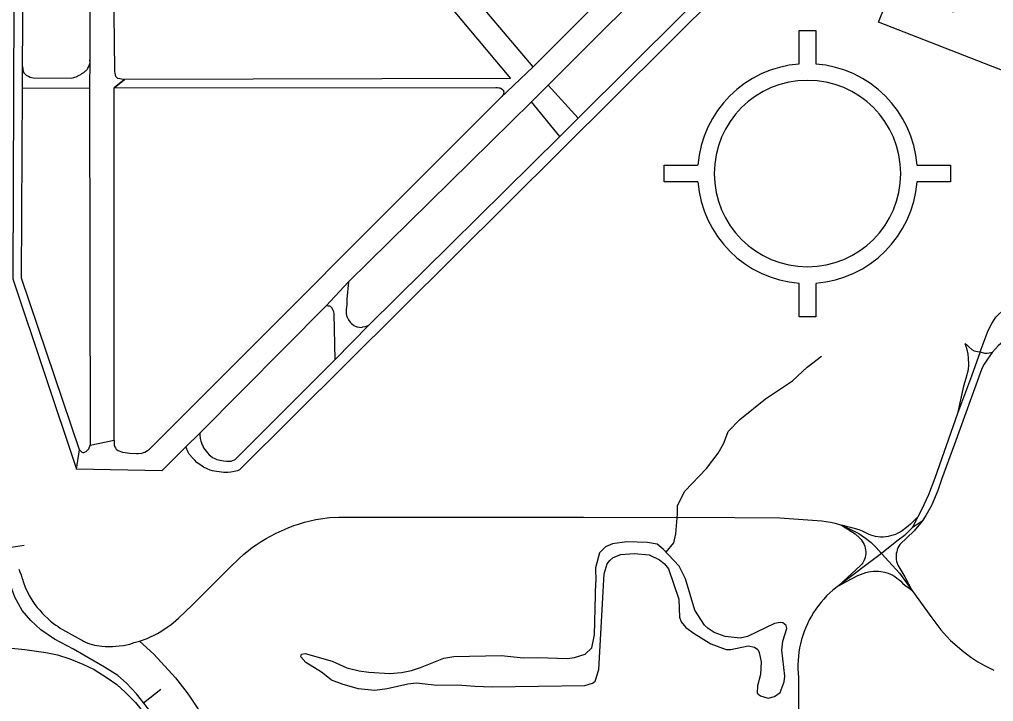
# Model space of a CAD drawing. Extents: x -19 to 366, y -4 to 359.
# Drawn here: x 157.059 to 158.168, y 189.516 to 190.292 of the extents above; entities that cross this region are included whole.
import ezdxf

# ---------------------------------------------------------------- set-up
doc = ezdxf.new("R2010")
doc.units = 0
for name, color, linetype in [('Level 33', 7, 'Continuous'), ('Level 35', 7, 'Continuous'), ('Level 40', 7, 'Continuous'), ('Level 57', 7, 'Continuous'), ('Level 60', 7, 'Continuous')]:
    doc.layers.add(name, color=color, linetype=linetype)

msp = doc.modelspace()

# ---------------------------------------------------------------- linework, layer by layer
at = {"layer": 'Level 33'}
for points in [[(158.1525, 189.9141), (158.1617, 189.9384), (158.1657, 189.9464), (158.1703, 189.9534), (158.1804, 189.9634), (158.2151, 189.9958), (158.2221, 190.0039), (158.2271, 190.0126), (158.2688, 190.1232), (158.2749, 190.1326), (158.2812, 190.1419), (158.2869, 190.1501), (158.2895, 190.1575), (158.2919, 190.1702), (158.2919, 190.1849), (158.2899, 190.1946), (158.2882, 190.2083), (158.2895, 190.2213), (158.2926, 190.2333), (158.3006, 190.2453), (158.3088, 190.2548)], [(158.2895, 190.2213), (158.2916, 190.2039), (158.2949, 190.1909), (158.2982, 190.1768), (158.2989, 190.1688), (158.2982, 190.1581), (158.2942, 190.1461), (158.2678, 190.0773), (158.2375, 189.9923), (158.2312, 189.9796), (158.224, 189.9694), (158.215, 189.9594), (158.1865, 189.9325), (158.1731, 189.9208), (158.1663, 189.9133), (158.1607, 189.9056), (158.1572, 189.9001), (158.1549, 189.8957), (158.1539, 189.8938)], [(158.1349, 189.9235), (158.1362, 189.9204), (158.1372, 189.9166), (158.1385, 189.9114), (158.139, 189.907), (158.1391, 189.8996), (158.1387, 189.8937), (158.1361, 189.8837), (158.1337, 189.875), (158.1269, 189.8438)], [(158.1349, 189.9235), (158.1368, 189.9225), (158.1398, 189.9196), (158.1429, 189.9168), (158.1457, 189.9154), (158.1474, 189.9148), (158.1496, 189.9144), (158.1525, 189.9141)], [(158.1525, 189.9141), (158.1425, 189.8863), (158.1269, 189.8438)], [(158.1525, 189.9141), (158.1574, 189.9126), (158.1606, 189.9126), (158.1629, 189.9129), (158.1667, 189.9137)], [(158.1539, 189.8938), (158.1234, 189.8089), (158.1087, 189.7686), (158.1044, 189.7563), (158.0975, 189.7399), (158.0969, 189.7385), (158.0907, 189.7277), (158.0866, 189.7215)], [(158.1269, 189.8438), (158.1009, 189.7704), (158.0937, 189.7513), (158.0885, 189.74), (158.0858, 189.7343), (158.0814, 189.7263)], [(157.196, 189.5849), (157.2044, 189.5877), (157.2163, 189.5933), (157.2201, 189.5956), (157.2273, 189.6005), (157.2319, 189.6038), (157.2343, 189.6058), (157.2403, 189.6111), (157.2556, 189.6257), (157.2889, 189.6589), (157.2985, 189.6687), (157.3084, 189.6782), (157.3146, 189.6837), (157.3198, 189.688), (157.3245, 189.6916), (157.3286, 189.6945), (157.3344, 189.6982), (157.34, 189.7016), (157.3442, 189.7039), (157.3514, 189.7076), (157.3583, 189.7108), (157.3649, 189.7137), (157.3715, 189.7163), (157.3766, 189.718), (157.3837, 189.7202), (157.3966, 189.7232), (157.4018, 189.7241), (157.4121, 189.7254), (157.4227, 189.726), (157.5092, 189.7259), (157.6066, 189.7258), (157.701, 189.7258)], [(157.701, 189.7258), (157.8733, 189.7257), (157.9245, 189.7251), (157.9722, 189.7216), (157.9821, 189.7202)], [(158.0814, 189.7263), (158.0731, 189.7179), (158.0686, 189.7141), (158.0637, 189.7104), (158.0613, 189.7089), (158.0588, 189.7075), (158.0561, 189.7063), (158.0534, 189.7053), (158.0506, 189.7045), (158.0478, 189.7039), (158.045, 189.7035), (158.0421, 189.7033), (158.0392, 189.7033), (158.0363, 189.7036), (158.0335, 189.704), (158.0307, 189.7047), (158.028, 189.7055), (158.0253, 189.7066), (158.0188, 189.7098), (158.0147, 189.7113), (158.008, 189.7132), (158.0019, 189.7147), (157.9947, 189.7167)], [(158.0814, 189.7263), (158.075, 189.7137)], [(157.9821, 189.7202), (157.9876, 189.719), (157.9947, 189.7167)], [(157.9947, 189.7167), (158.0101, 189.7068), (158.0155, 189.7018), (158.017, 189.7003), (158.0183, 189.6986), (158.0195, 189.6967), (158.0205, 189.6948), (158.0212, 189.6928), (158.0218, 189.6907), (158.0222, 189.6886), (158.0224, 189.6865), (158.0223, 189.6843), (158.0221, 189.6822), (158.0216, 189.68), (158.021, 189.678), (158.0201, 189.676), (158.0191, 189.6741), (158.0178, 189.6723), (158.0165, 189.6707), (157.9913, 189.6479)], [(157.9947, 189.7167), (158.0046, 189.7124), (158.0144, 189.7073), (158.0221, 189.7018), (158.0284, 189.6969), (158.0343, 189.6914), (158.0403, 189.6847)], [(158.075, 189.7137), (158.0665, 189.7052), (158.0578, 189.6987), (158.0403, 189.6847)], [(158.0866, 189.7215), (158.0773, 189.7102), (158.061, 189.6947), (158.0599, 189.6928), (158.0589, 189.6908), (158.0582, 189.6887), (158.0576, 189.6866), (158.0571, 189.6844), (158.0569, 189.6822), (158.0569, 189.68), (158.0571, 189.6778), (158.0574, 189.6756), (158.058, 189.6734), (158.0587, 189.6713), (158.0667, 189.6581), (158.0747, 189.6429)], [(158.0866, 189.7215), (158.075, 189.7137)], [(158.0403, 189.6847), (157.9913, 189.6479)], [(158.0403, 189.6847), (158.0608, 189.6622), (158.0747, 189.6429)], [(157.0585, 189.6666), (157.0598, 189.6635), (157.0611, 189.6603), (157.0621, 189.657), (157.0626, 189.6555), (157.0636, 189.6526), (157.0661, 189.6449), (157.0682, 189.6408), (157.0704, 189.6368), (157.0727, 189.6328), (157.0752, 189.6289), (157.076, 189.6276), (157.0768, 189.6266), (157.0795, 189.6232), (157.0823, 189.6199), (157.0852, 189.6167), (157.0883, 189.6135), (157.0914, 189.6106), (157.0947, 189.6077), (157.098, 189.6049), (157.1005, 189.603), (157.1031, 189.6013), (157.1057, 189.5996), (157.1084, 189.5981), (157.1296, 189.5863), (157.1299, 189.5861), (157.1322, 189.5848), (157.1345, 189.5836), (157.1369, 189.5826), (157.1393, 189.5817), (157.1418, 189.5809), (157.1445, 189.5802), (157.153, 189.5791), (157.1566, 189.5788), (157.1651, 189.5788), (157.1727, 189.5793), (157.1776, 189.5799), (157.1847, 189.5815), (157.1898, 189.5831), (157.196, 189.5849)], [(157.9913, 189.6479), (158.0003, 189.6526), (158.0133, 189.6596), (158.0225, 189.6629), (158.0253, 189.6636), (158.0281, 189.6641), (158.031, 189.6644), (158.0338, 189.6646), (158.0367, 189.6645), (158.0395, 189.6642), (158.0423, 189.6637), (158.0451, 189.663), (158.0478, 189.6621), (158.0504, 189.661), (158.053, 189.6597), (158.0554, 189.6582), (158.0578, 189.6566), (158.06, 189.6548), (158.0621, 189.6529), (158.064, 189.6507), (158.0672, 189.6482), (158.0703, 189.6461), (158.0747, 189.6429)], [(157.9913, 189.6479), (157.9849, 189.6428), (157.9813, 189.6396), (157.9778, 189.6362), (157.9745, 189.6327), (157.9714, 189.629), (157.9684, 189.6252), (157.9656, 189.6213), (157.9629, 189.6173), (157.9604, 189.6132), (157.9581, 189.609), (157.956, 189.6046), (157.954, 189.6002), (157.9522, 189.5957), (157.9507, 189.5912), (157.9493, 189.5865), (157.9481, 189.5819), (157.9471, 189.5771), (157.9463, 189.5724), (157.9457, 189.5676), (157.9453, 189.5628), (157.9452, 189.558), (157.9452, 189.5531), (157.9454, 189.5483), (157.9458, 189.5435), (157.9457, 189.4996)], [(158.0747, 189.6429), (158.0975, 189.6112), (158.1076, 189.5978), (158.1107, 189.5941), (158.1144, 189.5901), (158.1188, 189.5857), (158.1235, 189.5814), (158.1319, 189.574), (158.142, 189.5665), (158.1498, 189.5613), (158.1581, 189.5566), (158.1679, 189.5517)], [(157.196, 189.5849), (157.212, 189.5698), (157.2367, 189.543), (157.25, 189.5258), (157.2543, 189.52), (157.2641, 189.5052), (157.272, 189.493), (157.2868, 189.4693)]]:
    msp.add_lwpolyline(points, dxfattribs=at)
at = {"layer": 'Level 35'}
for points in [[(157.7952, 189.6859), (157.804, 189.6968), (157.8061, 189.7071), (157.8082, 189.7297), (157.8082, 189.739), (157.8164, 189.7555), (157.8411, 189.7813), (157.8545, 189.7988), (157.8607, 189.8101), (157.8658, 189.8235), (157.8792, 189.8369), (157.9081, 189.8606), (157.939, 189.8812), (157.9555, 189.8967), (157.9719, 189.9091)], [(157.9294, 189.5385), (157.9303, 189.5451), (157.9269, 189.5746), (157.9278, 189.5846), (157.9324, 189.5993), (157.9318, 189.6027), (157.9279, 189.6055), (157.925, 189.6061), (157.9184, 189.605), (157.8879, 189.5902), (157.8794, 189.5883), (157.8623, 189.5902), (157.8498, 189.5946), (157.8428, 189.5991), (157.8388, 189.6029), (157.828, 189.6202), (157.8171, 189.6556), (157.8099, 189.67), (157.7919, 189.6896), (157.7851, 189.6953), (157.7741, 189.697), (157.7506, 189.6979), (157.7343, 189.6957), (157.726, 189.6923), (157.7194, 189.6854), (157.7148, 189.6683), (157.715, 189.6524)], [(157.414, 189.5406), (157.4271, 189.5357), (157.4447, 189.5307), (157.4636, 189.529), (157.4776, 189.5307), (157.5013, 189.5362), (157.5112, 189.5372), (157.5343, 189.5345), (157.5579, 189.5352), (157.5776, 189.5335), (157.5973, 189.5326), (157.7028, 189.5344), (157.7115, 189.5369), (157.7144, 189.5393), (157.7187, 189.5526), (157.7245, 189.6615), (157.7281, 189.6727), (157.7309, 189.6767), (157.7349, 189.6799), (157.7436, 189.6833), (157.7587, 189.6844), (157.7758, 189.6829), (157.7877, 189.6774), (157.7932, 189.6728), (157.7978, 189.667), (157.8095, 189.6326), (157.8102, 189.6121), (157.8123, 189.6067), (157.8174, 189.6003), (157.8269, 189.5934), (157.8462, 189.5818), (157.8636, 189.5754), (157.8689, 189.5752), (157.8885, 189.5793), (157.8957, 189.5778), (157.8996, 189.5754), (157.9011, 189.5719), (157.9034, 189.5613), (157.9025, 189.5469), (157.899, 189.5338), (157.8989, 189.5256), (157.9025, 189.5225), (157.9112, 189.5199), (157.9184, 189.5218), (157.9248, 189.5265), (157.9294, 189.5385)], [(157.414, 189.5406), (157.4028, 189.5494), (157.385, 189.5604), (157.3795, 189.5668), (157.3803, 189.5699), (157.3845, 189.5706), (157.4151, 189.5621), (157.4318, 189.5543), (157.4458, 189.5509), (157.4568, 189.5493), (157.4809, 189.548), (157.4941, 189.5491), (157.5055, 189.5514), (157.5155, 189.5546), (157.5422, 189.5653), (157.5534, 189.5673), (157.6074, 189.5686), (157.6328, 189.5658), (157.6492, 189.566), (157.6828, 189.5652), (157.6909, 189.5663), (157.7032, 189.5699), (157.7106, 189.5773), (157.7138, 189.5918), (157.715, 189.6524)]]:
    msp.add_lwpolyline(points, dxfattribs=at)
at = {"layer": 'Level 40'}
for p, q in [((157.04, 189.6903), (157.0647, 189.694)), ((157.2005, 189.5146), (157.2201, 189.5301))]:
    msp.add_line(p, q, dxfattribs=at)
for points in [[(157.2273, 189.4806), (157.1925, 189.5247), (157.181, 189.5371), (157.1712, 189.5455), (157.156, 189.5553), (157.1206, 189.5758), (157.099, 189.5871), (157.0835, 189.5978), (157.072, 189.6082), (157.0624, 189.6197), (157.054, 189.6349), (157.0476, 189.6528), (157.0417, 189.679), (157.0372, 189.7088), (157.0237, 189.79)], [(157.2273, 189.4806), (157.1925, 189.5247), (157.181, 189.5371), (157.1712, 189.5455), (157.156, 189.5553), (157.1206, 189.5758), (157.099, 189.5871), (157.0835, 189.5978), (157.072, 189.6082), (157.0624, 189.6197), (157.054, 189.6349)], [(155.4337, 189.3998), (155.522, 189.4197), (155.6941, 189.4593), (155.8902, 189.5049), (156.0141, 189.5333), (156.0461, 189.5414), (156.0818, 189.5535), (156.1084, 189.5642), (156.129, 189.5718), (156.1542, 189.5788), (156.1702, 189.5824), (156.1891, 189.585), (156.2065, 189.5858), (156.3023, 189.5858), (156.5258, 189.5836), (156.7343, 189.5833), (156.8031, 189.5853), (156.8303, 189.5889), (156.8432, 189.5898), (156.8635, 189.5906), (156.8845, 189.5903), (156.8966, 189.59), (157.0081, 189.581), (157.0654, 189.5754)], [(156.2065, 189.5858), (156.3023, 189.5858), (156.5258, 189.5836), (156.7343, 189.5833), (156.8031, 189.5853), (156.8303, 189.5889), (156.8432, 189.5898), (156.8635, 189.5906), (156.8845, 189.5903), (156.8966, 189.59), (157.0081, 189.581), (157.0654, 189.5754), (157.0893, 189.5718), (157.1025, 189.5692), (157.1165, 189.5647), (157.1314, 189.5586), (157.1441, 189.5524), (157.1592, 189.5431), (157.1699, 189.5355), (157.1795, 189.5268), (157.1912, 189.515)], [(157.0654, 189.5754), (157.0893, 189.5718), (157.1025, 189.5692), (157.1165, 189.5647), (157.1314, 189.5586), (157.1441, 189.5524), (157.1592, 189.5431), (157.1699, 189.5355), (157.1795, 189.5268), (157.1912, 189.515), (157.2039, 189.4993), (157.2188, 189.4756), (157.2293, 189.4582), (157.2573, 189.4117)]]:
    msp.add_lwpolyline(points, dxfattribs=at)
at = {"layer": 'Level 57'}
for p, q in [((157.9465, 190.2418), (157.9465, 190.2799)), ((157.9465, 190.2799), (157.9655, 190.2799)), ((157.9655, 190.2799), (157.9655, 190.2418)), ((157.1394, 190.2464), (157.1388, 190.2138)), ((157.1394, 190.2464), (157.1388, 190.2138)), ((157.0627, 190.214), (157.0627, 190.2387)), ((157.0627, 190.214), (157.0627, 190.2387)), ((157.6068, 190.2031), (157.6438, 190.2384)), ((157.6068, 190.2031), (157.6438, 190.2384)), ((157.167, 190.2145), (157.1788, 190.2242)), ((157.1788, 190.2242), (157.167, 190.2145)), ((157.661, 190.2175), (157.6418, 190.1987)), ((157.6418, 190.1987), (157.661, 190.2175)), ((157.6742, 190.159), (157.6949, 190.1799)), ((157.6949, 190.1799), (157.6742, 190.159)), ((157.7931, 190.1075), (157.7931, 190.1265)), ((157.7931, 190.1265), (157.8309, 190.1265)), ((158.0804, 190.1265), (158.1189, 190.1265)), ((158.1189, 190.1265), (158.1189, 190.1075)), ((157.8312, 190.1075), (157.7931, 190.1075)), ((158.1189, 190.1075), (158.0804, 190.1075)), ((157.4338, 189.9937), (157.4084, 189.9665)), ((157.4084, 189.9665), (157.4338, 189.9937)), ((157.9465, 189.9541), (157.9465, 189.9919)), ((157.9655, 189.9915), (157.9655, 189.9541)), ((157.4185, 189.9055), (157.4569, 189.9444)), ((157.4569, 189.9444), (157.4185, 189.9055)), ((157.9655, 189.9541), (157.9465, 189.9541)), ((157.1396, 189.8078), (157.1669, 189.8135)), ((157.1396, 189.8078), (157.1669, 189.8135)), ((157.2645, 189.8216), (157.2485, 189.8059)), ((157.2485, 189.8059), (157.2645, 189.8216)), ((157.1241, 189.7807), (157.1277, 189.8025)), ((157.1241, 189.7807), (157.1277, 189.8025))]:
    msp.add_line(p, q, dxfattribs=at)
for points in [[(157.1387, 190.7533), (157.0797, 190.7531), (157.0738, 190.7525), (157.0721, 190.7523), (157.0696, 190.7512), (157.0678, 190.7504), (157.0657, 190.7493), (157.0642, 190.7485), (157.063, 190.7478), (157.0617, 190.7466), (157.06, 190.7451), (157.0587, 190.7442), (157.0581, 190.7426), (157.0575, 190.7419), (157.0566, 190.7407), (157.0558, 190.7396), (157.0554, 190.7386), (157.0549, 190.7371), (157.0545, 190.7352), (157.0543, 190.7331), (157.0516, 189.9971), (157.1241, 189.7807)], [(157.9582, 190.5147), (157.661, 190.2175)], [(157.6949, 190.1799), (157.9319, 190.4157)], [(158.247, 190.2074), (158.0368, 190.2892), (158.0514, 190.3254), (158.1218, 190.3009), (158.1336, 190.33), (158.1339, 190.3315), (158.1341, 190.333), (158.1343, 190.3341), (158.1345, 190.3353), (158.1341, 190.3368), (158.1339, 190.3383), (158.1334, 190.3393), (158.1326, 190.3406), (158.1307, 190.3419), (158.1301, 190.3423), (158.1273, 190.3433), (157.959, 190.3996), (157.955, 190.4009), (157.9518, 190.4016), (157.9487, 190.402), (157.9451, 190.4024)], [(157.6438, 190.2384), (157.5614, 190.3361), (157.5597, 190.338), (157.5591, 190.3397), (157.5586, 190.3412), (157.5586, 190.3418), (157.5593, 190.3431), (157.5599, 190.3439), (157.5603, 190.3441), (157.5622, 190.3448), (157.5642, 190.345), (157.5676, 190.345), (157.572, 190.3452), (157.5926, 190.3471), (157.625, 190.3499), (157.6572, 190.3547), (157.698, 190.3619), (157.7311, 190.3695), (157.7635, 190.3789), (157.7785, 190.3842), (157.7928, 190.3882)], [(157.6438, 190.2384), (157.7928, 190.3882)], [(157.9194, 190.3859), (157.3095, 189.7796), (157.3073, 189.7787), (157.3037, 189.7777), (157.2999, 189.777), (157.2963, 189.7766), (157.2917, 189.7766), (157.2866, 189.7774), (157.2836, 189.7779), (157.2788, 189.7787), (157.2762, 189.7794), (157.2728, 189.781), (157.2688, 189.7829), (157.2656, 189.7852), (157.2637, 189.7863), (157.2612, 189.788), (157.2584, 189.791), (157.2565, 189.7929), (157.2525, 189.7975), (157.2512, 189.7998), (157.2485, 189.8059)], [(157.5171, 190.346), (157.6182, 190.2251)], [(157.0627, 190.2387), (157.0633, 190.3329)], [(157.1392, 190.3346), (157.1394, 190.2464)], [(157.1788, 190.2242), (157.1752, 190.2244), (157.1733, 190.2248), (157.1712, 190.2253), (157.1699, 190.2263), (157.1689, 190.2276), (157.1684, 190.2293), (157.1682, 190.2314), (157.1678, 190.2329), (157.1676, 190.235), (157.1665, 190.3298)], [(157.0627, 190.2387), (157.0629, 190.2362), (157.0631, 190.2353), (157.0636, 190.2335), (157.0644, 190.2316), (157.0651, 190.2309), (157.067, 190.229), (157.0684, 190.2282), (157.0695, 190.2277), (157.0716, 190.2267), (157.0731, 190.2263), (157.0748, 190.2259), (157.118, 190.2254), (157.1212, 190.2263), (157.1223, 190.2267), (157.1237, 190.2272), (157.1273, 190.2288), (157.129, 190.2299), (157.1301, 190.2307), (157.1316, 190.2318), (157.1326, 190.2322), (157.1339, 190.2335), (157.1347, 190.2341), (157.1364, 190.2356), (157.1367, 190.2362), (157.1371, 190.2369), (157.1377, 190.2381), (157.1386, 190.2398), (157.1388, 190.2411), (157.1396, 190.2432), (157.1394, 190.2464)], [(157.6182, 190.2251), (157.1788, 190.2242)], [(157.1277, 189.8025), (157.0617, 189.9978), (157.0627, 190.214)], [(157.1388, 190.2138), (157.0627, 190.214)], [(157.1388, 190.2138), (157.1396, 189.8078)], [(157.1669, 189.8135), (157.167, 190.2145)], [(157.167, 190.2145), (157.6013, 190.2151), (157.603, 190.2149), (157.6047, 190.2147), (157.6059, 190.2145), (157.6074, 190.2137), (157.6091, 190.2128), (157.6102, 190.2115), (157.6102, 190.2109), (157.6104, 190.2096), (157.6102, 190.208), (157.6102, 190.2073), (157.6093, 190.2061), (157.6081, 190.2048), (157.6068, 190.2031)], [(157.661, 190.2175), (157.6949, 190.1799)], [(157.1669, 189.8135), (157.1669, 189.8101), (157.1671, 189.808), (157.1679, 189.8059), (157.1684, 189.8048), (157.1692, 189.8032), (157.1715, 189.8017), (157.1722, 189.8013), (157.1764, 189.8), (157.1794, 189.7994), (157.1849, 189.7987), (157.1923, 189.7983), (157.1944, 189.7983), (157.1985, 189.7989), (157.2004, 189.7994), (157.2021, 189.8), (157.205, 189.8019), (157.2071, 189.8032), (157.2093, 189.8051), (157.6068, 190.2031)], [(157.6418, 190.1987), (157.4338, 189.9937)], [(157.6742, 190.159), (157.6418, 190.1987)], [(157.4569, 189.9444), (157.6742, 190.159)], [(157.4338, 189.9937), (157.4317, 189.9739), (157.4316, 189.9701), (157.4316, 189.9673), (157.4314, 189.9648), (157.4312, 189.9621), (157.431, 189.9593), (157.4312, 189.9572), (157.4315, 189.9553), (157.4323, 189.9534), (157.4336, 189.9505), (157.4357, 189.9477), (157.437, 189.9462), (157.4397, 189.9441), (157.4433, 189.9426), (157.444, 189.9424), (157.4461, 189.942), (157.4486, 189.9418), (157.4501, 189.9424), (157.4529, 189.9429), (157.4548, 189.9437), (157.4569, 189.9444)], [(157.4084, 189.9665), (157.2645, 189.8216)], [(157.4185, 189.9055), (157.4173, 189.9572), (157.417, 189.9595), (157.4158, 189.9619), (157.4151, 189.9636), (157.4143, 189.9644), (157.4132, 189.9655), (157.4126, 189.9659), (157.4105, 189.9661), (157.4084, 189.9665)], [(157.2645, 189.8216), (157.2645, 189.8195), (157.2648, 189.8155), (157.2658, 189.8125), (157.2665, 189.8104), (157.2671, 189.8083), (157.2679, 189.807), (157.2688, 189.8047), (157.2701, 189.8028), (157.2717, 189.8011), (157.2734, 189.7992), (157.2753, 189.7967), (157.2766, 189.7956), (157.279, 189.7939), (157.2807, 189.7929), (157.284, 189.7916), (157.2876, 189.7907), (157.2913, 189.7899), (157.2948, 189.7897), (157.3001, 189.7897), (157.3046, 189.7916), (157.4185, 189.9055)], [(157.2485, 189.8059), (157.2213, 189.7787), (157.1241, 189.7807)], [(157.1277, 189.8025), (157.1292, 189.801), (157.13, 189.8002), (157.1315, 189.7996), (157.1324, 189.7996), (157.1332, 189.7998), (157.1353, 189.8008), (157.137, 189.8027), (157.1383, 189.8036), (157.1396, 189.8078)]]:
    msp.add_lwpolyline(points, dxfattribs=at)
for radius, start, end in [(0.125, 94.3396, 175.6718), (0.125, 4.3511, 85.6603), (0.1061, 0, 180), (0.1061, 180, 0), (0.125, 184.3396, 265.6718), (0.125, 274.3169, 355.6489)]:
    msp.add_arc((157.956, 190.117), radius, start, end, dxfattribs=at)
at = {"layer": 'Level 60'}
for points in [[(0, 189.5162), (7.1121, 189.5206), (14.2243, 189.5339), (21.3364, 189.556), (28.4484, 189.5869), (35.5605, 189.6267), (42.6725, 189.6754), (49.7844, 189.7329), (56.8962, 189.7992), (64.0079, 189.8744), (71.1196, 189.9584), (78.2311, 190.0512), (85.3425, 190.1529), (92.4538, 190.2635), (99.5649, 190.3829), (106.6759, 190.5111), (113.7867, 190.6482), (120.8974, 190.7941), (128.0078, 190.9489), (135.1181, 191.1125), (142.2282, 191.2849), (149.338, 191.4662), (156.4476, 191.6563), (163.5569, 191.8553), (170.666, 192.0631), (177.7749, 192.2798), (184.8835, 192.5053), (191.9917, 192.7396), (199.0997, 192.9828), (206.2074, 193.2348), (213.3147, 193.4956), (220.4218, 193.7653), (227.5285, 194.0438), (234.6348, 194.3312), (241.7408, 194.6274), (248.8464, 194.9324), (255.9516, 195.2463), (263.0564, 195.569), (270.1608, 195.9005), (277.2648, 196.2409), (284.3683, 196.5901), (291.4715, 196.9481), (298.5741, 197.315), (305.6763, 197.6907), (312.7781, 198.0753), (319.8793, 198.4686), (326.9801, 198.8708), (334.0804, 199.2818), (341.1801, 199.7017)], [(0, 180.8999), (7.1228, 180.9044), (14.2457, 180.9176), (21.3685, 180.9397), (28.4912, 180.9706), (35.614, 181.0103), (42.7366, 181.0589), (49.8592, 181.1163), (56.9818, 181.1825), (64.1042, 181.2575), (71.2266, 181.3414), (78.3488, 181.4341), (85.4709, 181.5357), (92.5929, 181.646), (99.7147, 181.7652), (106.8364, 181.8933), (113.9579, 182.0301), (121.0793, 182.1758), (128.2005, 182.3303), (135.3214, 182.4936), (142.4422, 182.6658), (149.5627, 182.8468), (156.683, 183.0366), (163.8031, 183.2352), (170.9229, 183.4427), (178.0425, 183.659), (185.1617, 183.8841), (192.2807, 184.1181), (199.3994, 184.3608), (206.5178, 184.6124), (213.6359, 184.8728), (220.7537, 185.1421), (227.8711, 185.4201), (234.9881, 185.707), (242.1048, 186.0027), (249.2212, 186.3073), (256.3371, 186.6206), (263.4526, 186.9428), (270.5678, 187.2738), (277.6825, 187.6136), (284.7968, 187.9622), (291.9107, 188.3197), (299.0241, 188.6859), (306.1371, 189.061), (313.2495, 189.4449), (320.3615, 189.8377), (327.4731, 190.2392), (334.5841, 190.6495), (341.6946, 191.0687)]]:
    msp.add_spline(points, degree=3, dxfattribs=at)

doc.saveas('drawing.dxf')
